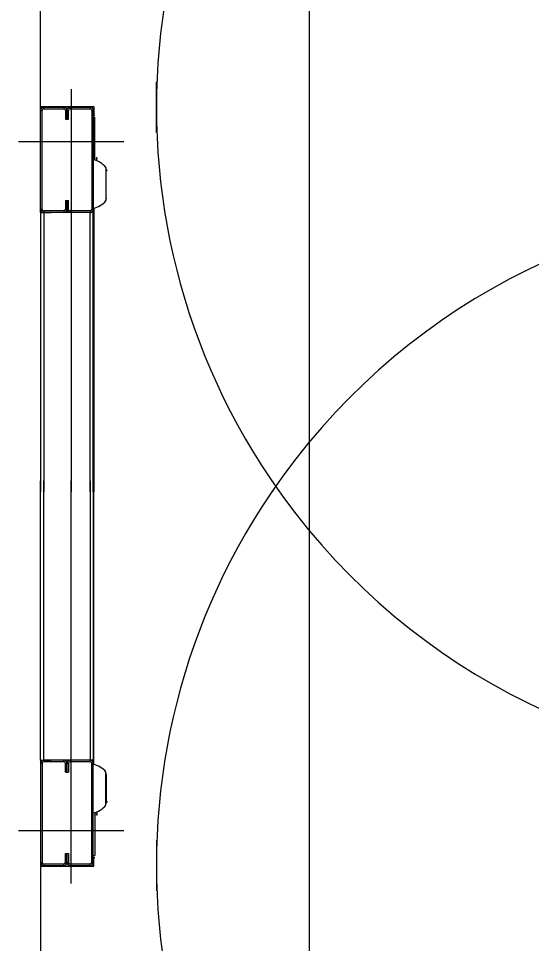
# Model space of a CAD drawing. Extents: x -264222 to -263592, y -1242345 to -1242048.
# Drawn here: x -263795.805 to -263795.342, y -1242206.795 to -1242205.961 of the extents above; entities that cross this region are included whole.
import ezdxf

# ---------------------------------------------------------------- set-up
doc = ezdxf.new("R2010")
doc.units = 0
doc.layers.add('HESCON_OSI_STAVBY_KFA', color=7, linetype='Continuous')
doc.layers.add('KFA_2D_SITUACIA_DSP', color=7, linetype='Continuous')

msp = doc.modelspace()

# ---------------------------------------------------------------- linework, layer by layer
at = {"layer": 'HESCON_OSI_STAVBY_KFA'}
msp.add_line((-263795.54279, -1242083.23724), (-263795.54279, -1242246.70724), dxfattribs=at)
at = {"layer": 'KFA_2D_SITUACIA_DSP'}
for p, q in [((-263795.7849, -1242206.04016), (-263795.7849, -1242205.526)), ((-263795.6804, -1242206.06358), (-263795.6804, -1242206.01769)), ((-263795.75735, -1242206.02448), (-263795.75735, -1242206.38763)), ((-263795.7849, -1242206.04348), (-263795.7849, -1242206.04016)), ((-263795.7849, -1242206.04016), (-263795.73693, -1242206.04016)), ((-263795.7849, -1242206.04348), (-263795.78348, -1242206.04348)), ((-263795.7849, -1242206.13278), (-263795.7849, -1242206.04348)), ((-263795.78348, -1242206.13278), (-263795.78348, -1242206.04348)), ((-263795.78205, -1242206.04206), (-263795.78205, -1242206.04063)), ((-263795.78205, -1242206.04063), (-263795.764, -1242206.04063)), ((-263795.78205, -1242206.04206), (-263795.764, -1242206.04206)), ((-263795.764, -1242206.04063), (-263795.764, -1242206.04206)), ((-263795.76258, -1242206.04348), (-263795.76115, -1242206.04348)), ((-263795.76258, -1242206.04348), (-263795.76258, -1242206.05156)), ((-263795.76115, -1242206.04348), (-263795.75973, -1242206.04348)), ((-263795.76115, -1242206.04348), (-263795.76115, -1242206.05156)), ((-263795.76115, -1242206.05156), (-263795.76115, -1242206.04348)), ((-263795.75973, -1242206.05156), (-263795.75973, -1242206.04348)), ((-263795.7583, -1242206.04206), (-263795.7583, -1242206.04063)), ((-263795.7583, -1242206.04063), (-263795.74025, -1242206.04063)), ((-263795.7583, -1242206.04206), (-263795.74025, -1242206.04206)), ((-263795.74025, -1242206.04063), (-263795.74025, -1242206.04206)), ((-263795.73883, -1242206.04348), (-263795.7374, -1242206.04348)), ((-263795.73883, -1242206.04348), (-263795.73883, -1242206.13278)), ((-263795.7374, -1242206.04348), (-263795.7374, -1242206.13278)), ((-263795.73693, -1242206.04016), (-263795.73693, -1242206.04776)), ((-263795.76258, -1242206.05156), (-263795.76115, -1242206.05156)), ((-263795.76115, -1242206.05156), (-263795.75973, -1242206.05156)), ((-263795.7374, -1242206.04776), (-263795.73598, -1242206.04776)), ((-263795.7374, -1242206.04966), (-263795.73598, -1242206.04966)), ((-263795.73598, -1242206.08846), (-263795.73598, -1242206.04966)), ((-263795.70985, -1242206.07198), (-263795.80485, -1242206.07198)), ((-263795.73588, -1242206.08848), (-263795.73588, -1242206.08552)), ((-263795.73408, -1242206.08682), (-263795.73408, -1242206.0856)), ((-263795.73493, -1242206.08681), (-263795.73493, -1242206.08751)), ((-263795.73448, -1242206.08681), (-263795.73493, -1242206.08681)), ((-263795.73493, -1242206.08751), (-263795.73448, -1242206.08752)), ((-263795.73408, -1242206.08682), (-263795.73448, -1242206.08681)), ((-263795.73448, -1242206.08752), (-263795.73408, -1242206.08752)), ((-263795.73408, -1242206.08682), (-263795.73408, -1242206.08752)), ((-263795.73408, -1242206.08908), (-263795.73408, -1242206.08752)), ((-263795.726, -1242206.09507), (-263795.726, -1242206.1249)), ((-263795.726, -1242206.09622), (-263795.72582, -1242206.09655)), ((-263795.72582, -1242206.09655), (-263795.72569, -1242206.09719)), ((-263795.72569, -1242206.12179), (-263795.72569, -1242206.09719)), ((-263795.72534, -1242206.09782), (-263795.72569, -1242206.09772)), ((-263795.72456, -1242206.09811), (-263795.72534, -1242206.09782)), ((-263795.76258, -1242206.12471), (-263795.75973, -1242206.12471)), ((-263795.76258, -1242206.12471), (-263795.76258, -1242206.13278)), ((-263795.76115, -1242206.12471), (-263795.76115, -1242206.13278)), ((-263795.76115, -1242206.13278), (-263795.76115, -1242206.12471)), ((-263795.75973, -1242206.13278), (-263795.75973, -1242206.12471)), ((-263795.72582, -1242206.12341), (-263795.726, -1242206.12374)), ((-263795.72569, -1242206.12277), (-263795.72582, -1242206.12341)), ((-263795.72569, -1242206.12277), (-263795.72569, -1242206.12179)), ((-263795.78348, -1242206.13278), (-263795.7849, -1242206.13278)), ((-263795.7849, -1242206.13563), (-263795.7849, -1242206.13278)), ((-263795.7849, -1242206.13563), (-263795.7849, -1242206.38763)), ((-263795.7849, -1242206.13563), (-263795.78205, -1242206.13563)), ((-263795.78205, -1242206.13563), (-263795.78205, -1242206.13421)), ((-263795.764, -1242206.13421), (-263795.78205, -1242206.13421)), ((-263795.78205, -1242206.13563), (-263795.78205, -1242206.38763)), ((-263795.78205, -1242206.13563), (-263795.7754, -1242206.13563)), ((-263795.764, -1242206.13563), (-263795.78205, -1242206.13563)), ((-263795.74025, -1242206.13563), (-263795.7697, -1242206.13563)), ((-263795.764, -1242206.13421), (-263795.764, -1242206.13563)), ((-263795.76115, -1242206.13278), (-263795.76258, -1242206.13278)), ((-263795.75973, -1242206.13278), (-263795.76115, -1242206.13278)), ((-263795.7583, -1242206.13563), (-263795.7583, -1242206.13421)), ((-263795.74025, -1242206.13421), (-263795.7583, -1242206.13421)), ((-263795.74025, -1242206.13563), (-263795.7583, -1242206.13563)), ((-263795.74025, -1242206.13421), (-263795.74025, -1242206.13563)), ((-263795.74025, -1242206.38763), (-263795.74025, -1242206.13563)), ((-263795.7374, -1242206.13563), (-263795.74025, -1242206.13563)), ((-263795.7374, -1242206.13278), (-263795.73883, -1242206.13278)), ((-263795.7374, -1242206.38763), (-263795.7374, -1242206.13563)), ((-263795.73693, -1242206.13173), (-263795.73693, -1242206.38763)), ((-263795.7849, -1242206.62963), (-263795.7849, -1242206.37763)), ((-263795.78205, -1242206.62963), (-263795.78205, -1242206.37763)), ((-263795.75735, -1242206.74078), (-263795.75735, -1242206.37763)), ((-263795.74025, -1242206.37763), (-263795.74025, -1242206.62963)), ((-263795.7374, -1242206.37763), (-263795.7374, -1242206.62963)), ((-263795.73693, -1242206.63353), (-263795.73693, -1242206.37763)), ((-263795.7849, -1242206.62963), (-263795.78205, -1242206.62963)), ((-263795.7849, -1242206.62963), (-263795.7849, -1242206.63248)), ((-263795.78348, -1242206.63248), (-263795.7849, -1242206.63248)), ((-263795.7849, -1242206.63248), (-263795.7849, -1242206.72178)), ((-263795.78348, -1242206.63248), (-263795.78348, -1242206.72178)), ((-263795.78205, -1242206.62963), (-263795.7754, -1242206.62963)), ((-263795.78205, -1242206.62963), (-263795.78205, -1242206.63106)), ((-263795.764, -1242206.62963), (-263795.78205, -1242206.62963)), ((-263795.764, -1242206.63106), (-263795.78205, -1242206.63106)), ((-263795.74025, -1242206.62963), (-263795.7697, -1242206.62963)), ((-263795.764, -1242206.63106), (-263795.764, -1242206.62963)), ((-263795.76115, -1242206.63248), (-263795.76258, -1242206.63248)), ((-263795.76258, -1242206.64056), (-263795.76258, -1242206.63248)), ((-263795.76115, -1242206.64056), (-263795.76115, -1242206.63248)), ((-263795.75973, -1242206.63248), (-263795.76115, -1242206.63248)), ((-263795.76115, -1242206.63248), (-263795.76115, -1242206.64056)), ((-263795.75973, -1242206.63248), (-263795.75973, -1242206.64056)), ((-263795.7583, -1242206.62963), (-263795.7583, -1242206.63106)), ((-263795.74025, -1242206.62963), (-263795.7583, -1242206.62963)), ((-263795.74025, -1242206.63106), (-263795.7583, -1242206.63106)), ((-263795.7374, -1242206.62963), (-263795.74025, -1242206.62963)), ((-263795.74025, -1242206.63106), (-263795.74025, -1242206.62963)), ((-263795.7374, -1242206.63248), (-263795.73883, -1242206.63248)), ((-263795.73883, -1242206.72178), (-263795.73883, -1242206.63248)), ((-263795.7374, -1242206.72178), (-263795.7374, -1242206.63248)), ((-263795.76258, -1242206.64056), (-263795.75973, -1242206.64056)), ((-263795.726, -1242206.6702), (-263795.726, -1242206.64037)), ((-263795.72582, -1242206.64185), (-263795.726, -1242206.64152)), ((-263795.72569, -1242206.64249), (-263795.72582, -1242206.64185)), ((-263795.72569, -1242206.64249), (-263795.72569, -1242206.64347)), ((-263795.72569, -1242206.64347), (-263795.72569, -1242206.66807)), ((-263795.726, -1242206.66904), (-263795.72582, -1242206.66871)), ((-263795.72582, -1242206.66871), (-263795.72569, -1242206.66807)), ((-263795.72534, -1242206.66744), (-263795.72569, -1242206.66754)), ((-263795.72456, -1242206.66716), (-263795.72534, -1242206.66744)), ((-263795.73598, -1242206.6768), (-263795.73598, -1242206.71561)), ((-263795.73588, -1242206.67678), (-263795.73588, -1242206.67974)), ((-263795.73493, -1242206.67846), (-263795.73493, -1242206.67775)), ((-263795.73493, -1242206.67775), (-263795.73448, -1242206.67775)), ((-263795.73448, -1242206.67775), (-263795.73408, -1242206.67774)), ((-263795.73408, -1242206.67618), (-263795.73408, -1242206.67774)), ((-263795.73408, -1242206.67844), (-263795.73408, -1242206.67774)), ((-263795.73448, -1242206.67845), (-263795.73493, -1242206.67846)), ((-263795.73408, -1242206.67844), (-263795.73448, -1242206.67845)), ((-263795.73408, -1242206.67844), (-263795.73408, -1242206.67966)), ((-263795.70985, -1242206.69328), (-263795.80485, -1242206.69328)), ((-263795.6804, -1242206.70169), (-263795.6804, -1242206.74757)), ((-263795.76258, -1242206.71371), (-263795.76115, -1242206.71371)), ((-263795.76258, -1242206.72178), (-263795.76258, -1242206.71371)), ((-263795.76115, -1242206.71371), (-263795.75973, -1242206.71371)), ((-263795.76115, -1242206.72178), (-263795.76115, -1242206.71371)), ((-263795.76115, -1242206.71371), (-263795.76115, -1242206.72178)), ((-263795.75973, -1242206.71371), (-263795.75973, -1242206.72178)), ((-263795.7374, -1242206.71561), (-263795.73598, -1242206.71561)), ((-263795.7374, -1242206.71751), (-263795.73598, -1242206.71751)), ((-263795.73693, -1242206.7251), (-263795.73693, -1242206.71751)), ((-263795.7849, -1242206.72178), (-263795.78348, -1242206.72178)), ((-263795.7849, -1242206.72178), (-263795.7849, -1242206.7251)), ((-263795.7849, -1242206.7251), (-263795.7849, -1242207.23926)), ((-263795.7849, -1242206.7251), (-263795.73693, -1242206.7251)), ((-263795.78205, -1242206.72321), (-263795.78205, -1242206.72463)), ((-263795.78205, -1242206.72321), (-263795.764, -1242206.72321)), ((-263795.78205, -1242206.72463), (-263795.764, -1242206.72463)), ((-263795.764, -1242206.72463), (-263795.764, -1242206.72321)), ((-263795.76258, -1242206.72178), (-263795.76115, -1242206.72178)), ((-263795.76115, -1242206.72178), (-263795.75973, -1242206.72178)), ((-263795.7583, -1242206.72321), (-263795.7583, -1242206.72463)), ((-263795.7583, -1242206.72321), (-263795.74025, -1242206.72321)), ((-263795.7583, -1242206.72463), (-263795.74025, -1242206.72463)), ((-263795.74025, -1242206.72463), (-263795.74025, -1242206.72321)), ((-263795.73883, -1242206.72178), (-263795.7374, -1242206.72178))]:
    msp.add_line(p, q, dxfattribs=at)
for centre, radius, start, end in [((-263795.0819, -1242206.04063), 0.5985, 324.56502, 215.43498), ((-263795.78205, -1242206.04348), 0.00285, 90, 180), ((-263795.78205, -1242206.04348), 0.00143, 90, 180), ((-263795.764, -1242206.04348), 0.00285, 0, 90), ((-263795.764, -1242206.04348), 0.00143, 0, 90), ((-263795.7583, -1242206.04348), 0.00285, 90, 180), ((-263795.7583, -1242206.04348), 0.00143, 90, 180), ((-263795.74025, -1242206.04348), 0.00285, 0, 90), ((-263795.74025, -1242206.04348), 0.00142, 0, 90), ((-263795.73588, -1242206.08561), 0.000095, 90, 180), ((-263795.74095, -1242206.1068), 0.019, 38.12879, 79.24413), ((-263795.74095, -1242206.11316), 0.019, 280.75587, 321.87121), ((-263795.0819, -1242206.72463), 0.5985, 34.26896, 145.73104), ((-263795.78205, -1242206.13278), 0.00285, 180, 270), ((-263795.78205, -1242206.13278), 0.00143, 180, 270), ((-263795.764, -1242206.13278), 0.00143, 270, 0), ((-263795.764, -1242206.13278), 0.00285, 270, 0), ((-263795.7583, -1242206.13278), 0.00285, 180, 270), ((-263795.7583, -1242206.13278), 0.00143, 180, 270), ((-263795.74025, -1242206.13278), 0.00142, 270, 0), ((-263795.74025, -1242206.13278), 0.00285, 270, 0), ((-263795.0819, -1242206.72463), 0.5985, 144.56502, 35.43498), ((-263795.0819, -1242206.04063), 0.5985, 214.26896, 325.73104), ((-263795.78205, -1242206.63248), 0.00285, 90, 180), ((-263795.78205, -1242206.63248), 0.00143, 90, 180), ((-263795.764, -1242206.63248), 0.00285, 0, 90), ((-263795.764, -1242206.63248), 0.00143, 0, 90), ((-263795.7583, -1242206.63248), 0.00285, 90, 180), ((-263795.7583, -1242206.63248), 0.00143, 90, 180), ((-263795.74025, -1242206.63248), 0.00285, 0, 90), ((-263795.74025, -1242206.63248), 0.00142, 0, 90), ((-263795.74095, -1242206.6521), 0.019, 38.12879, 79.24413), ((-263795.74095, -1242206.65846), 0.019, 280.75587, 321.87121), ((-263795.73588, -1242206.67965), 0.000095, 180, 270), ((-263795.78205, -1242206.72178), 0.00285, 180, 270), ((-263795.78205, -1242206.72178), 0.00143, 180, 270), ((-263795.764, -1242206.72178), 0.00285, 270, 0), ((-263795.764, -1242206.72178), 0.00143, 270, 0), ((-263795.7583, -1242206.72178), 0.00285, 180, 270), ((-263795.7583, -1242206.72178), 0.00143, 180, 270), ((-263795.74025, -1242206.72178), 0.00142, 270, 0), ((-263795.74025, -1242206.72178), 0.00285, 270, 0)]:
    msp.add_arc(centre, radius, start, end, dxfattribs=at)

doc.saveas('drawing.dxf')
